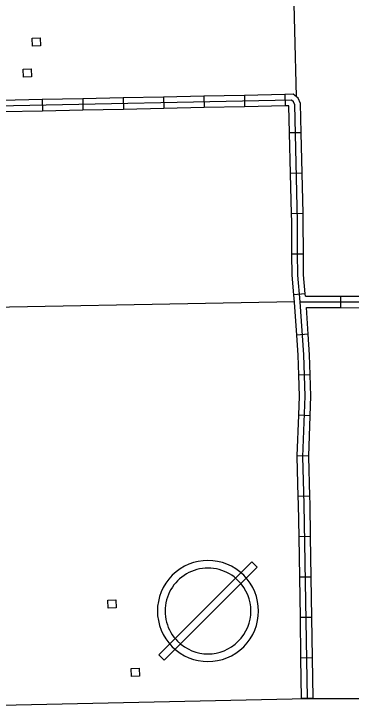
# Model space of a CAD drawing. Extents: x 1084508 to 1142749, y 1057638 to 1093403.
# Drawn here: x 1091236 to 1092618, y 1087702 to 1090540 of the extents above; entities that cross this region are included whole.
import ezdxf

# ---------------------------------------------------------------- set-up
doc = ezdxf.new("R2010")
doc.units = 0
for name, color, linetype in [('Level 10', 7, 'Continuous'), ('Level 32', 7, 'Continuous'), ('Level 5', 7, 'Continuous'), ('Level 56', 7, 'Continuous'), ('Level 57', 7, 'Continuous')]:
    doc.layers.add(name, color=color, linetype=linetype)

msp = doc.modelspace()

# ---------------------------------------------------------------- linework, layer by layer
at = {"layer": 'Level 10'}
msp.add_lwpolyline([(1090797.4, 1087701.7), (1091182.8, 1087706.1), (1092438.7, 1087733.6), (1093518.8, 1087733), (1093880, 1087739.4)], dxfattribs=at)
at = {"layer": 'Level 32'}
for p, q in [((1092346.1, 1090209.4), (1092347.1, 1090162.3)), ((1091352, 1090188.5), (1091353, 1090141.5)), ((1091517.7, 1090192), (1091518.6, 1090144.9)), ((1091683.4, 1090195.5), (1091684.3, 1090148.4)), ((1091849, 1090199), (1091850, 1090151.9)), ((1092014.7, 1090202.4), (1092015.7, 1090155.4)), ((1092180.4, 1090205.9), (1092181.4, 1090158.8)), ((1092412.8, 1090052.8), (1092365.7, 1090051.7)), ((1092416.7, 1089887.2), (1092369.7, 1089886)), ((1092420.7, 1089721.5), (1092373.6, 1089720.3)), ((1092422, 1089555.4), (1092375, 1089555)), ((1092430, 1089392), (1092383.1, 1089387.6)), ((1092575, 1089335.6), (1092575.1, 1089382.7)), ((1092441.8, 1089226.1), (1092394.8, 1089222.9)), ((1092450.2, 1089059.8), (1092403.1, 1089058.2)), ((1092450.2, 1088892.5), (1092403.1, 1088894.2)), ((1092444.1, 1088726.9), (1092397.1, 1088728.6)), ((1092448.4, 1088562.7), (1092401.4, 1088561.4)), ((1092451.4, 1088396.8), (1092404.4, 1088396)), ((1092454.1, 1088231.1), (1092407, 1088230.3)), ((1092456.7, 1088065.4), (1092409.7, 1088064.6)), ((1092459.4, 1087899.6), (1092412.3, 1087898.9)), ((1092462, 1087733.9), (1092414.9, 1087733.2))]:
    msp.add_line(p, q, dxfattribs=at)
for points in [[(1092398.5, 1089559.2), (1092397.9, 1089688.5), (1092386.5, 1090167.5), (1092381.6, 1090179.9), (1092372.9, 1090186.4), (1091165.3, 1090161.1), (1091155.3, 1090166), (1091150.3, 1090175.3), (1091146.7, 1090332.5), (1091137, 1090338.7), (1091116.8, 1090339.8), (1091086.3, 1090348.1), (1091050.5, 1090361.3), (1091029.6, 1090363), (1090760.8, 1090345.4), (1090748.3, 1090341.2), (1090738.6, 1090332.6), (1090733.9, 1090320.1), (1090754.4, 1089329), (1090778.5, 1088082), (1090780.2, 1088073.2)], [(1092346.1, 1090209.4), (1092180.4, 1090205.9)], [(1092412.8, 1090052.8), (1092409.9, 1090172.2), (1092401.1, 1090194.8), (1092380.4, 1090210.1), (1092346.1, 1090209.4)], [(1091352, 1090188.5), (1091186.3, 1090185.1)], [(1091517.7, 1090192), (1091352, 1090188.5)], [(1091683.4, 1090195.5), (1091517.7, 1090192)], [(1091849, 1090199), (1091683.4, 1090195.5)], [(1092014.7, 1090202.4), (1091849, 1090199)], [(1092180.4, 1090205.9), (1092014.7, 1090202.4)], [(1091850, 1090151.9), (1091684.3, 1090148.4)], [(1092015.7, 1090155.4), (1091850, 1090151.9)], [(1092181.4, 1090158.8), (1092015.7, 1090155.4)], [(1092347.1, 1090162.3), (1092181.4, 1090158.8)], [(1092365.7, 1090051.7), (1092363, 1090162.6), (1092347.1, 1090162.3)], [(1091353, 1090141.5), (1091187.3, 1090138)], [(1091518.6, 1090144.9), (1091353, 1090141.5)], [(1091684.3, 1090148.4), (1091518.6, 1090144.9)], [(1092369.7, 1089886), (1092365.7, 1090051.7)], [(1092416.7, 1089887.2), (1092412.8, 1090052.8)], [(1092373.6, 1089720.3), (1092369.7, 1089886)], [(1092420.7, 1089721.5), (1092416.7, 1089887.2)], [(1092375, 1089555), (1092374.9, 1089559), (1092374.4, 1089688.2), (1092373.6, 1089720.3)], [(1092422, 1089555.4), (1092422, 1089559.3), (1092421.5, 1089688.9), (1092420.7, 1089721.5)], [(1092383.1, 1089387.6), (1092375.6, 1089468.2), (1092375, 1089555)], [(1092438.5, 1087733.6), (1092425.8, 1088529.8), (1092420.5, 1088724.1), (1092429.5, 1088972.2), (1092423.9, 1089141.4), (1092409.3, 1089359.3), (1092399.1, 1089469.3), (1092398.5, 1089559.2)], [(1092430, 1089392), (1092422.7, 1089470.5), (1092422, 1089555.4)], [(1092394.8, 1089222.9), (1092385.9, 1089357.4), (1092383.1, 1089387.6)], [(1092430.8, 1089382.8), (1092430, 1089392)], [(1092409.3, 1089359.3), (1092897, 1089358.8)], [(1092430.8, 1089382.8), (1092575.1, 1089382.7)], [(1092575.1, 1089382.7), (1092740.8, 1089382.5)], [(1092434.5, 1089335.7), (1092575, 1089335.6)], [(1092441.8, 1089226.1), (1092434.5, 1089335.7)], [(1092575, 1089335.6), (1092740.8, 1089335.4)], [(1092403.1, 1089058.2), (1092400.4, 1089140.2), (1092394.8, 1089222.9)], [(1092450.2, 1089059.8), (1092447.4, 1089142.6), (1092441.8, 1089226.1)], [(1092403.1, 1088894.2), (1092406, 1088972.2), (1092403.1, 1089058.2)], [(1092450.2, 1088892.5), (1092453.1, 1088972.1), (1092450.2, 1089059.8)], [(1092397.1, 1088728.6), (1092403.1, 1088894.2)], [(1092444.1, 1088726.9), (1092450.2, 1088892.5)], [(1092401.4, 1088561.4), (1092396.9, 1088724.2), (1092397.1, 1088728.6)], [(1092448.4, 1088562.7), (1092444, 1088723.9), (1092444.1, 1088726.9)], [(1092404.4, 1088396), (1092402.2, 1088529.3), (1092401.4, 1088561.4)], [(1092451.4, 1088396.8), (1092449.3, 1088530.3), (1092448.4, 1088562.7)], [(1092407, 1088230.3), (1092404.4, 1088396)], [(1092454.1, 1088231.1), (1092451.4, 1088396.8)], [(1092409.7, 1088064.6), (1092407, 1088230.3)], [(1092456.7, 1088065.4), (1092454.1, 1088231.1)], [(1092412.3, 1087898.9), (1092409.7, 1088064.6)], [(1092459.4, 1087899.6), (1092456.7, 1088065.4)], [(1092414.9, 1087733.2), (1092412.3, 1087898.9)], [(1092462, 1087733.9), (1092459.4, 1087899.6)]]:
    msp.add_lwpolyline(points, dxfattribs=at)
at = {"layer": 'Level 5'}
for points in [[(1092372.1, 1091014.9), (1092392.3, 1090201.3)], [(1092385.8, 1089359.1), (1090779, 1089329.5)]]:
    msp.add_lwpolyline(points, dxfattribs=at)
at = {"layer": 'Level 56'}
for points in [[(1091312.2, 1090407.9), (1091311, 1090440.6), (1091343.7, 1090441.8), (1091344.9, 1090409.2)], [(1091274.8, 1090280.3), (1091273.6, 1090313), (1091306.4, 1090314.2), (1091307.6, 1090281.5)], [(1091621.9, 1088103.9), (1091620.7, 1088136.6), (1091653.4, 1088137.8), (1091654.6, 1088105.2)], [(1091717.3, 1087823.1), (1091716, 1087855.7), (1091748.8, 1087856.9), (1091750, 1087824.3)]]:
    msp.add_lwpolyline(points, close=True, dxfattribs=at)
at = {"layer": 'Level 57'}
for p, q in [((1092210.9, 1088293.8), (1091829.2, 1087912)), ((1092233.1, 1088271.6), (1092210.9, 1088293.8)), ((1091851.3, 1087889.8), (1092233.1, 1088271.6)), ((1091829.2, 1087912), (1091851.3, 1087889.8))]:
    msp.add_line(p, q, dxfattribs=at)
for radius, start, end in [(207.2, 45, 225), (175.8, 45, 225.0001), (207.2, 225, 45), (175.8, 225.0001, 45)]:
    msp.add_arc((1092031.1, 1088091.8), radius, start, end, dxfattribs=at)

doc.saveas('drawing.dxf')
